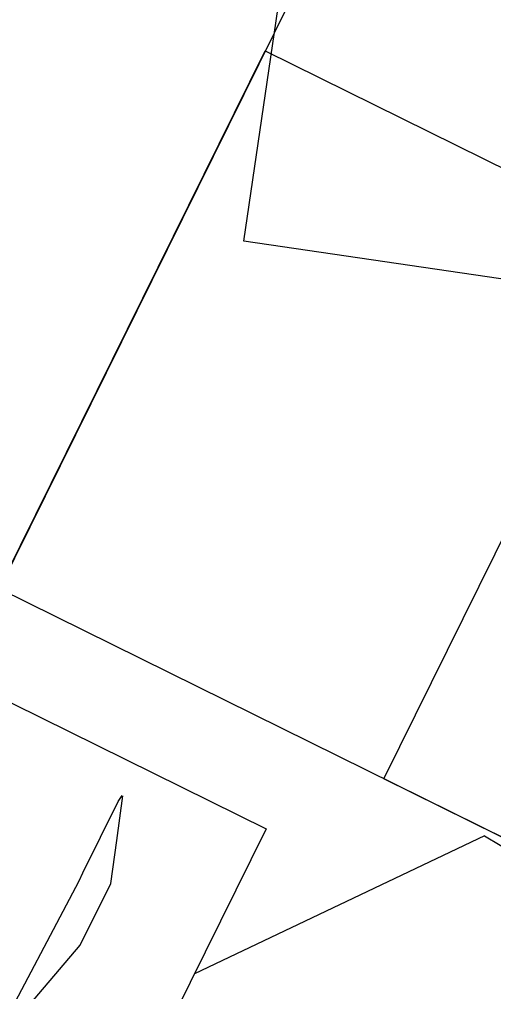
# Model space of a CAD drawing. Extents: x 14104283 to 14129344, y 8637090 to 8673339.
# Drawn here: x 14118644 to 14118920, y 8668710 to 8669277 of the extents above; entities that cross this region are included whole.
import ezdxf

# ---------------------------------------------------------------- set-up
doc = ezdxf.new("R2010")
doc.units = 0
for name, color, linetype in [('dsnNonPlotable', 7, 'Continuous'), ('dsnShadingPaved', 7, 'Continuous'), ('dsnStgShadingPrevPav', 7, 'Continuous'), ('dsnTextFinalPlan', 7, 'Continuous'), ('Terrain', 7, 'Continuous')]:
    doc.layers.add(name, color=color, linetype=linetype)

msp = doc.modelspace()

# ---------------------------------------------------------------- linework, layer by layer
at = {"layer": 'dsnNonPlotable'}
for points in [[(14118774.15, 8669147.84), (14119001.66, 8670698.74), (14119501.31, 8670625.45), (14119273.81, 8669074.54)], [(14118631.64, 8668945.1), (14119326.37, 8670350.23), (14120231.75, 8669902.59), (14119537.02, 8668497.46)], [(14118855.74, 8668834.3), (14119550.47, 8670239.43), (14120003.16, 8670015.61), (14119308.43, 8668610.48)], [(14118092.03, 8667853.71), (14118786.76, 8669258.84), (14119692.14, 8668811.2), (14118997.41, 8667406.07)]]:
    msp.add_lwpolyline(points, close=True, dxfattribs=at)
at = {"layer": 'dsnShadingPaved'}
for radius in [3512, 3500]:
    msp.add_arc((14121955.85, 8666791.92), radius, 144.95493, 152.69211, dxfattribs=at)
at = {"layer": 'dsnStgShadingPrevPav'}
for radius, start in [(5512, 146.42562), (5488, 146.42119)]:
    msp.add_arc((14123732.96, 8665874.38), radius, start, 157.1633, dxfattribs=at)
at = {"layer": 'dsnTextFinalPlan'}
for q in [(14118745.44, 8668720.62), (14119143.05, 8668662.37)]:
    msp.add_line((14118914.55, 8668801.16), q, dxfattribs=at)
msp.add_lwpolyline([(14118092.03, 8667853.71), (14118606.59, 8668894.44), (14118787.23, 8668805.14), (14118272.66, 8667764.4)], close=True, dxfattribs=at)
at = {"layer": 'Terrain'}
for points in [[(14118599.79, 8668640.48), (14118608.32, 8668654.13), (14118654.78, 8668708.88), (14118678.97, 8668737.39), (14118696.75, 8668773.34), (14118700.24, 8668798.42), (14118703.85, 8668824.42)], [(14118678.25, 8668774.93), (14118680.41, 8668779.57), (14118701.08, 8668821.02), (14118703.4, 8668824.65)], [(14118539.49, 8668531.89), (14118557.76, 8668570.81), (14118572.99, 8668598.24), (14118580.77, 8668612.66), (14118593.46, 8668634.1), (14118601.01, 8668645.72), (14118622.27, 8668674.24), (14118629.71, 8668683.08), (14118678.25, 8668774.93)]]:
    msp.add_lwpolyline(points, dxfattribs=at)

doc.saveas('drawing.dxf')
